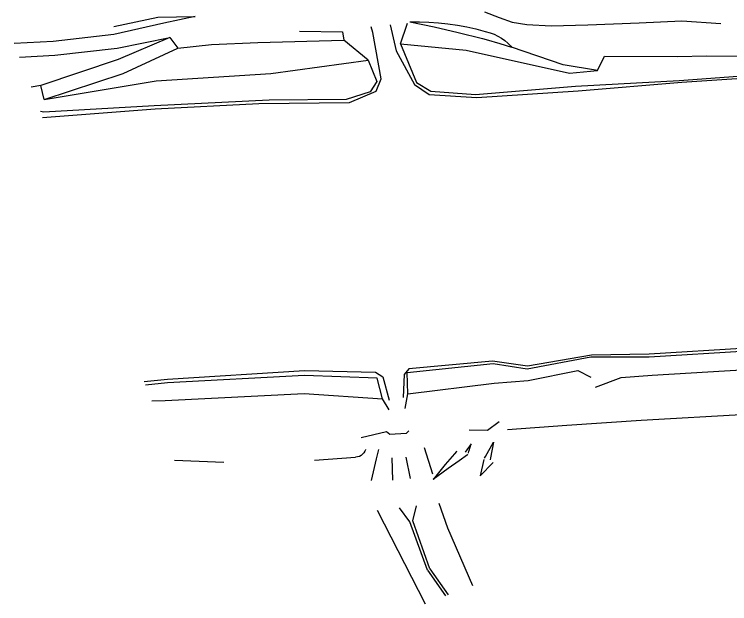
# Model space of a CAD drawing. Extents: x -540150 to -533593, y -1185082 to -1180066.
# Drawn here: x -536386.2 to -536225.3, y -1180860.4 to -1180727.9 of the extents above; entities that cross this region are included whole.
import ezdxf

# ---------------------------------------------------------------- set-up
doc = ezdxf.new("R2010")
doc.units = 0
doc.layers.add('Vrstva 14', color=7, linetype='Continuous')

msp = doc.modelspace()

# ---------------------------------------------------------------- linework, layer by layer
at = {"layer": 'Vrstva 14'}
for p, q in [((-536363.85, -1180730.7), (-536353.94, -1180728.6)), ((-536353.94, -1180728.6), (-536345.51, -1180728.41)), ((-536345.51, -1180728.41), (-536352.56, -1180729.94)), ((-536297.23, -1180729.61), (-536291.78, -1180730.79)), ((-536352.56, -1180729.94), (-536363.81, -1180732.47)), ((-536305.56, -1180732.06), (-536305.98, -1180730.77)), ((-536301.65, -1180730.32), (-536300.35, -1180736.17)), ((-536291.78, -1180730.79), (-536286.35, -1180732.05)), ((-536363.81, -1180732.47), (-536377.49, -1180734.08)), ((-536322.11, -1180731.75), (-536312.41, -1180731.88)), ((-536312.41, -1180731.88), (-536312.12, -1180733.75)), ((-536303.69, -1180742.46), (-536305.56, -1180732.06)), ((-536286.35, -1180732.05), (-536280.93, -1180733.38)), ((-536377.49, -1180734.08), (-536386.23, -1180734.53)), ((-536363.06, -1180735.52), (-536351.26, -1180733.13)), ((-536351.26, -1180733.13), (-536362.83, -1180738.11)), ((-536351.26, -1180733.13), (-536349.47, -1180735.58)), ((-536341.86, -1180734.74), (-536331.41, -1180734.29)), ((-536331.41, -1180734.29), (-536312.12, -1180733.75)), ((-536306.64, -1180738.27), (-536312.12, -1180733.75)), ((-536299.32, -1180734.55), (-536284.58, -1180735.97)), ((-536299.32, -1180734.55), (-536295.73, -1180743.3)), ((-536280.93, -1180733.38), (-536280.11, -1180733.59)), ((-536377.13, -1180737.12), (-536363.06, -1180735.52)), ((-536361.73, -1180741.27), (-536349.47, -1180735.58)), ((-536349.47, -1180735.58), (-536341.86, -1180734.74)), ((-536300.35, -1180736.17), (-536296.23, -1180743.75)), ((-536284.58, -1180735.97), (-536261.31, -1180741.18)), ((-536262.75, -1180739.31), (-536274.37, -1180735.33)), ((-536385.05, -1180737.59), (-536377.13, -1180737.12)), ((-536255.03, -1180740.58), (-536253.48, -1180737.32)), ((-536253.48, -1180737.32), (-536237.11, -1180737.46)), ((-536237.11, -1180737.46), (-536230.48, -1180737.26)), ((-536230.48, -1180737.26), (-536215.11, -1180737.37)), ((-536362.83, -1180738.11), (-536380.29, -1180743.91)), ((-536328.51, -1180741.27), (-536306.64, -1180738.27)), ((-536306.64, -1180738.27), (-536304.69, -1180743.06)), ((-536255.03, -1180740.58), (-536262.75, -1180739.31)), ((-536261.31, -1180741.18), (-536255.03, -1180740.58)), ((-536236.68, -1180742.82), (-536202.93, -1180740.35)), ((-536236.06, -1180743.22), (-536202.66, -1180740.92)), ((-536379.54, -1180747.11), (-536361.73, -1180741.27)), ((-536354.35, -1180742.91), (-536328.51, -1180741.27)), ((-536304.8, -1180745.25), (-536303.69, -1180742.46)), ((-536380.29, -1180743.91), (-536382.47, -1180744.31)), ((-536379.54, -1180747.11), (-536380.29, -1180743.91)), ((-536379.54, -1180747.11), (-536354.35, -1180742.91)), ((-536304.69, -1180743.06), (-536306.21, -1180745.38)), ((-536296.23, -1180743.75), (-536292.91, -1180745.95)), ((-536295.73, -1180743.3), (-536292.52, -1180745.24)), ((-536282.46, -1180745.93), (-536259.97, -1180744.08)), ((-536259.97, -1180744.08), (-536236.68, -1180742.82)), ((-536259.38, -1180745.13), (-536236.06, -1180743.22)), ((-536306.21, -1180745.38), (-536311.57, -1180747.11)), ((-536310.85, -1180747.74), (-536304.8, -1180745.25)), ((-536292.91, -1180745.95), (-536282.2, -1180746.63)), ((-536292.52, -1180745.24), (-536282.46, -1180745.93)), ((-536282.2, -1180746.63), (-536259.38, -1180745.13)), ((-536328.92, -1180747.21), (-536354.76, -1180748.51)), ((-536311.57, -1180747.11), (-536328.92, -1180747.21)), ((-536354.76, -1180748.51), (-536379.62, -1180749.95)), ((-536354.52, -1180749.18), (-536331.23, -1180748)), ((-536331.23, -1180748), (-536310.85, -1180747.74)), ((-536379.62, -1180749.95), (-536380.35, -1180749.81)), ((-536379.85, -1180751.11), (-536354.52, -1180749.18)), ((-536212.26, -1180802.46), (-536243.42, -1180804.34)), ((-536243.41, -1180804.96), (-536212.32, -1180803.01)), ((-536270.85, -1180807.61), (-536256.55, -1180804.95)), ((-536256.37, -1180804.58), (-536270.82, -1180807.01)), ((-536256.55, -1180804.95), (-536243.41, -1180804.96)), ((-536243.42, -1180804.34), (-536256.37, -1180804.58)), ((-536297.82, -1180808.47), (-536278.53, -1180806.42)), ((-536278.66, -1180805.9), (-536297.46, -1180807.63)), ((-536270.82, -1180807.01), (-536278.66, -1180805.9)), ((-536278.53, -1180806.42), (-536270.85, -1180807.61)), ((-536351.8, -1180809.93), (-536320.95, -1180807.98)), ((-536320.95, -1180807.98), (-536304.95, -1180808.39)), ((-536304.95, -1180808.39), (-536303.35, -1180809.46)), ((-536297.46, -1180807.63), (-536298.51, -1180808.94)), ((-536270.6, -1180810.26), (-536259.47, -1180808.03)), ((-536259.47, -1180808.03), (-536256.55, -1180809.52)), ((-536242.78, -1180809.04), (-536211.34, -1180807.22)), ((-536357, -1180810.52), (-536351.8, -1180809.93)), ((-536320.97, -1180809.17), (-536351.78, -1180810.77)), ((-536304.64, -1180809.7), (-536320.97, -1180809.17)), ((-536303.35, -1180809.46), (-536301.93, -1180814.67)), ((-536298.51, -1180808.94), (-536298.72, -1180814.08)), ((-536278.29, -1180810.86), (-536270.6, -1180810.26)), ((-536255.51, -1180811.77), (-536249.74, -1180809.56)), ((-536249.74, -1180809.56), (-536242.78, -1180809.04)), ((-536351.78, -1180810.77), (-536356.69, -1180811.33)), ((-536297.67, -1180813.27), (-536278.29, -1180810.86)), ((-536352.31, -1180814.73), (-536321.06, -1180813.19)), ((-536321.06, -1180813.19), (-536303.39, -1180814.38)), ((-536355.32, -1180814.87), (-536352.31, -1180814.73)), ((-536245.24, -1180819.16), (-536216.38, -1180817.55)), ((-536261.96, -1180820.28), (-536245.24, -1180819.16)), ((-536275.31, -1180821.25), (-536261.96, -1180820.28)), ((-536302.52, -1180821.83), (-536308.22, -1180823.13)), ((-536292.07, -1180831.33), (-536293.96, -1180825.37)), ((-536318.73, -1180828.14), (-536309.51, -1180827.5)), ((-536301.07, -1180832.68), (-536301.2, -1180827.66)), ((-536297.11, -1180832.26), (-536298.07, -1180827.47)), ((-536280.61, -1180828.02), (-536281.45, -1180831.71)), ((-536339.1, -1180828.68), (-536350.19, -1180828.23)), ((-536281.45, -1180831.71), (-536278.53, -1180828.72)), ((-536297.29, -1180842), (-536299.58, -1180838.86)), ((-536296.55, -1180841.84), (-536295.76, -1180838.43)), ((-536290.75, -1180837.87), (-536288.77, -1180843.37)), ((-536304.6, -1180839.42), (-536293.8, -1180860.44)), ((-536293.27, -1180852.93), (-536297.29, -1180842)), ((-536292.75, -1180852.6), (-536296.55, -1180841.84)), ((-536288.77, -1180843.37), (-536283.15, -1180856.34)), ((-536293.27, -1180852.93), (-536289.26, -1180858.69)), ((-536292.75, -1180852.6), (-536288.66, -1180858.46))]:
    msp.add_line(p, q, dxfattribs=at)
for points in [[(-536280.46, -1180727.37), (-536277.16, -1180728.64), (-536274.23, -1180729.72)], [(-536297.23, -1180729.61), (-536295.09, -1180729.6), (-536292.95, -1180729.67), (-536290.82, -1180729.83), (-536288.69, -1180730.06)], [(-536274.23, -1180729.72), (-536270.9, -1180730.26)], [(-536257.23, -1180730.29), (-536245.64, -1180729.86)], [(-536245.64, -1180729.86), (-536236.1, -1180729.4)], [(-536236.1, -1180729.4), (-536227.29, -1180729.98)], [(-536299.32, -1180734.55), (-536297.88, -1180730.16), (-536297.8, -1180729.92)], [(-536288.69, -1180730.06), (-536286.57, -1180730.37), (-536284.47, -1180730.76), (-536282.38, -1180731.23), (-536280.31, -1180731.77), (-536279.15, -1180732.11)], [(-536270.9, -1180730.26), (-536265.43, -1180730.5)], [(-536265.43, -1180730.5), (-536257.23, -1180730.29)], [(-536279.15, -1180732.11), (-536278.29, -1180732.44), (-536277.45, -1180732.84), (-536276.66, -1180733.32), (-536275.9, -1180733.85), (-536275.2, -1180734.46), (-536274.55, -1180735.12), (-536274.37, -1180735.33)], [(-536280.11, -1180733.59), (-536277.02, -1180734.49), (-536274.37, -1180735.33)], [(-536298.27, -1180816.58), (-536297.67, -1180813.27), (-536297.82, -1180808.47)], [(-536301.93, -1180816.89), (-536303.39, -1180814.38), (-536304.64, -1180809.7)], [(-536277.18, -1180819.55), (-536279.77, -1180821.5), (-536283.91, -1180821.44)], [(-536297.46, -1180821.6), (-536298.08, -1180822.18), (-536301.79, -1180822.37), (-536302.52, -1180821.83)], [(-536283.44, -1180824.51), (-536284.43, -1180825.85), (-536284.82, -1180826.38)], [(-536284.08, -1180826.6), (-536283.95, -1180826.16), (-536283.9, -1180826.01), (-536283.44, -1180824.51)], [(-536280.45, -1180827.73), (-536280.22, -1180827.31), (-536278.46, -1180824.13)], [(-536278.46, -1180824.13), (-536279.14, -1180827.65), (-536279.22, -1180828.12)], [(-536307.22, -1180825.77), (-536307.25, -1180825.86), (-536307.37, -1180826.16), (-536307.59, -1180826.53), (-536307.87, -1180826.86), (-536308.21, -1180827.13), (-536308.59, -1180827.33), (-536309.01, -1180827.45), (-536309.44, -1180827.5), (-536309.51, -1180827.5)], [(-536304.73, -1180827.88), (-536304.23, -1180825.75)], [(-536286.7, -1180826.16), (-536286.75, -1180826.22), (-536287.24, -1180826.78), (-536289.27, -1180829.12), (-536291.97, -1180832.49)], [(-536305.85, -1180832.77), (-536304.73, -1180827.88)], [(-536284.19, -1180826.92), (-536284.29, -1180826.99), (-536286.19, -1180828.3), (-536288.65, -1180830.01), (-536291.97, -1180832.49)]]:
    msp.add_lwpolyline(points, dxfattribs=at)

doc.saveas('drawing.dxf')
